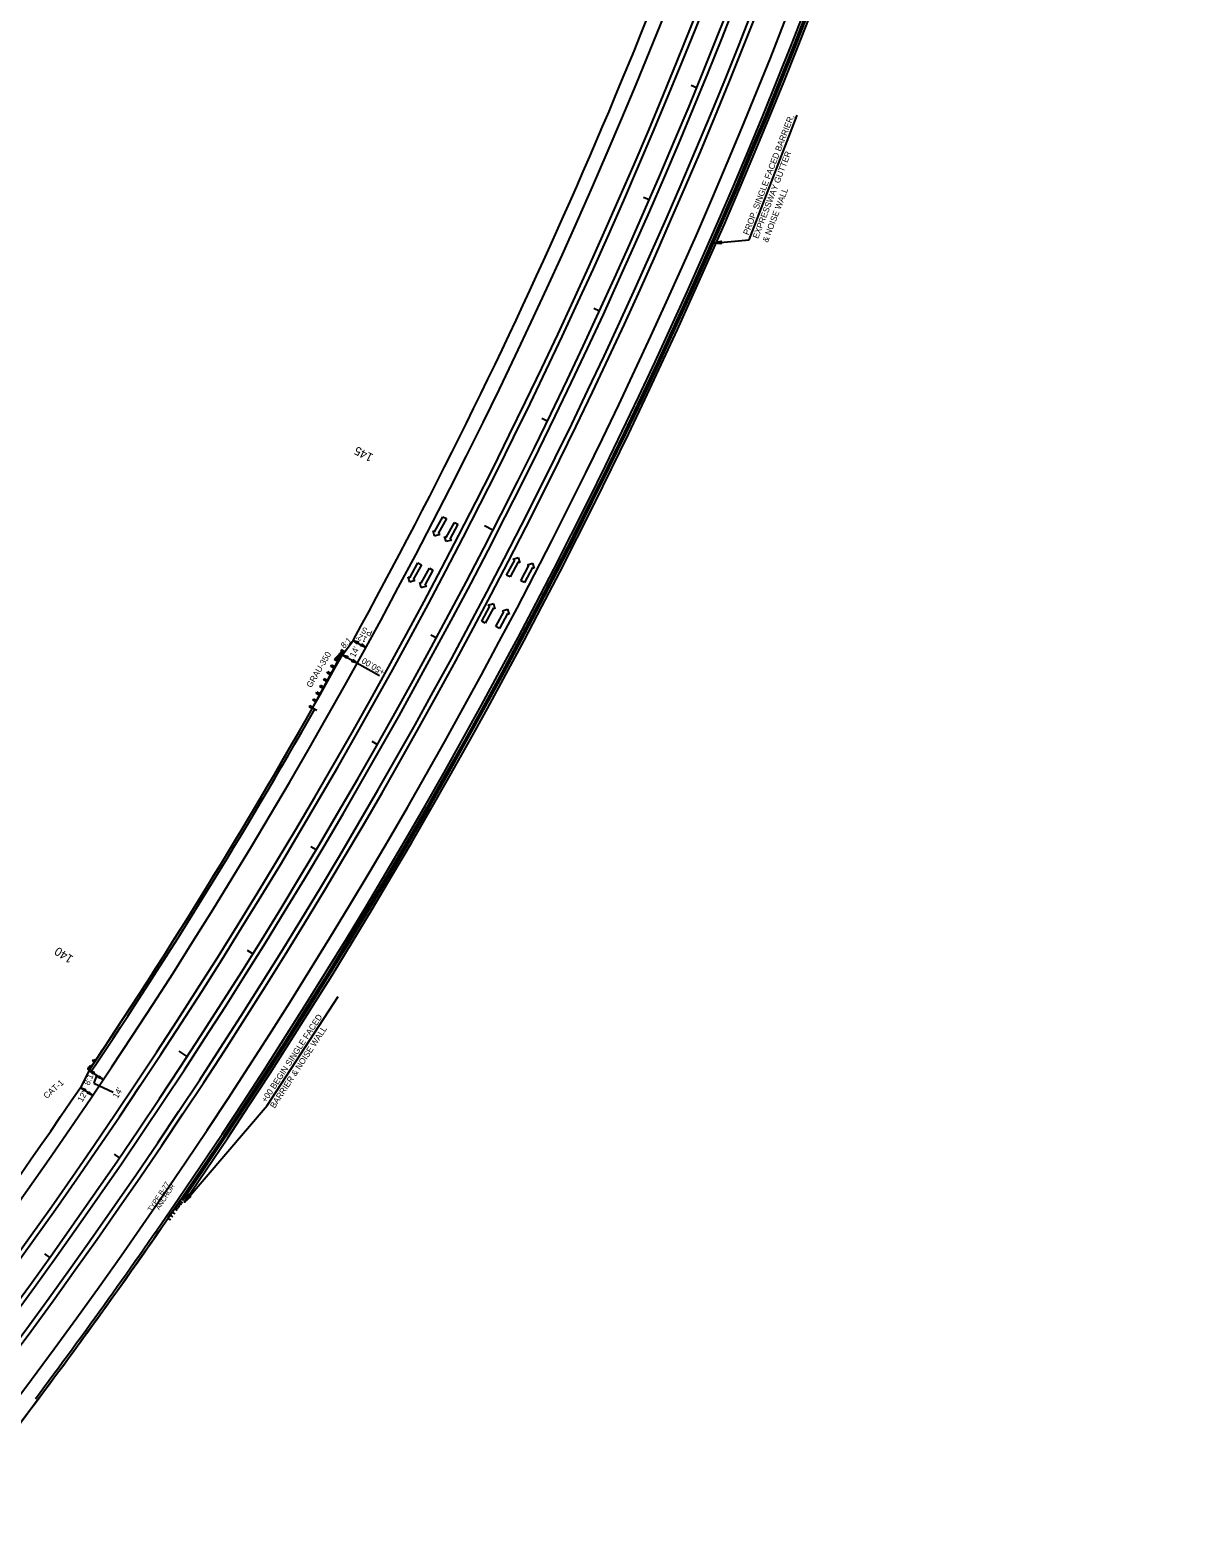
# Model space of a CAD drawing. Extents: x 2389694 to 2405615, y 547005 to 573532.
# Drawn here: x 2399537 to 2400486, y 560982 to 562220 of the extents above; entities that cross this region are included whole.
import ezdxf

# ---------------------------------------------------------------- set-up
doc = ezdxf.new("R2010")
doc.units = 0
for name, color, linetype in [('Old_Level_1', 7, 'Continuous'), ('Old_Level_11', 7, 'Continuous'), ('Prop Cable Guiderail Double Face', 7, 'Continuous'), ('Prop Conc Barrier Precast Reinforced Single Face', 7, 'Continuous'), ('Prop Conc Expressway Gutter', 7, 'Continuous'), ('Prop Dimension Text', 7, 'Continuous'), ('Prop DSN Text', 7, 'Continuous'), ('Prop EOT', 7, 'Continuous'), ('Prop GRAU 350 Approach CELL', 7, 'Continuous'), ('Prop Guardrail', 7, 'Continuous'), ('Prop Horizontal Alignment', 7, 'Continuous'), ('Prop Horizontal Alignment Curve and Spiral Data', 7, 'Continuous'), ('Prop Horizontal Alignment Tick Large', 7, 'Continuous'), ('Prop Horizontal Alignment Tick Small', 7, 'Continuous'), ('Prop Lane Arrow Through CELL', 7, 'Continuous'), ('Prop Noise Wall', 7, 'Continuous'), ('Prop SAU III Approach CELL', 7, 'Continuous')]:
    doc.layers.add(name, color=color, linetype=linetype)

# ---------------------------------------------------------------- blocks, each defined once
blk = doc.blocks.new('TERM')
at = {"layer": 'Old_Level_11'}
blk.add_lwpolyline([(-0.01375, 0.00225), (0, 0), (-0.01375, -0.0025), (-0.012, 0)], close=True, dxfattribs=at)

msp = doc.modelspace()

# ---------------------------------------------------------------- linework, layer by layer
at = {"layer": 'Old_Level_1'}
for p, q in [((2399584.7, 561368.5), (2399585.8, 561368.5)), ((2399585, 561369), (2399585.8, 561370.2)), ((2399587.1, 561369.3), (2399585, 561369)), ((2399586.4, 561368.2), (2399585, 561369)), ((2399586.5, 561368.4), (2399585.6, 561366.9)), ((2399585.8, 561370.2), (2399587.1, 561369.3)), ((2399586.4, 561368.2), (2399585.8, 561370.2)), ((2399586.1, 561369.2), (2399588.8, 561372)), ((2399587.1, 561369.3), (2399586.4, 561368.2)), ((2399590.2, 561374.1), (2399586.5, 561368.4)), ((2399586.5, 561368.4), (2399586.7, 561368.6)), ((2399588, 561373.7), (2399588.8, 561374.9)), ((2399590.2, 561374.1), (2399588, 561373.7)), ((2399589.4, 561372.9), (2399588, 561373.7)), ((2399588.8, 561374.9), (2399590.2, 561374.1)), ((2399589.4, 561372.9), (2399588.8, 561374.9)), ((2399590.2, 561374.1), (2399589.4, 561372.9))]:
    msp.add_line(p, q, dxfattribs=at)
msp.add_ellipse((2399584.8, 561367.5), major_axis=(0.837, -0.534), ratio=0.995379, start_param=2.210226, end_param=6.283185, dxfattribs=at)
at = {"layer": 'Prop Cable Guiderail Double Face'}
msp.add_arc((2395689.3, 563976), 4754, 315.0606, 2.8963, dxfattribs=at)
at = {"layer": 'Prop Conc Barrier Precast Reinforced Single Face'}
msp.add_arc((2395689.3, 563976), 4812.5, 325.6298, 349.7543, dxfattribs=at)
at = {"layer": 'Prop Conc Expressway Gutter'}
for radius, start, end in [(4809, 325.6298, 349.7543), (4691, 326.1794, 330.4523), (4809, 323.2173, 325.6298)]:
    msp.add_arc((2395689.3, 563976), radius, start, end, dxfattribs=at)
at = {"layer": 'Prop DSN Text'}
for p, q in [((2400126.9, 562048.1), (2400166.4, 562150.6)), ((2400097.3, 562045.3), (2400126.9, 562048.1)), ((2399801.8, 561719.2), (2399812.3, 561713.4)), ((2399792.9, 561707.3), (2399823.5, 561690.3)), ((2399731.1, 561337.2), (2399789.5, 561426.8)), ((2399584.9, 561366.1), (2399596.6, 561358.5)), ((2399591.1, 561361.9), (2399588.8, 561355.5)), ((2399588.8, 561355.5), (2399604.8, 561348.2)), ((2399577.9, 561352.1), (2399587.9, 561345.6)), ((2399663.2, 561258), (2399731.1, 561337.2))]:
    msp.add_line(p, q, dxfattribs=at)
for points in [[(2399805.4, 561716.5), (2399801.8, 561719.2), (2399806.2, 561717.9), (2399805.3, 561717.4)], [(2399808.7, 561716.3), (2399812.3, 561713.4), (2399807.9, 561714.9), (2399808.8, 561715.4)], [(2399796.6, 561704.5), (2399792.9, 561707.3), (2399797.3, 561705.9), (2399796.4, 561705.5)], [(2399801.6, 561703.4), (2399805.2, 561700.5), (2399800.8, 561702), (2399801.7, 561702.4)], [(2399588.3, 561363.1), (2399584.9, 561366.1), (2399589.1, 561364.5), (2399588.2, 561364.1)], [(2399593.3, 561361.6), (2399596.6, 561358.5), (2399592.4, 561360.3), (2399593.3, 561360.7)], [(2399581.3, 561349.1), (2399577.9, 561352.1), (2399582.1, 561350.5), (2399581.2, 561350.1)], [(2399584.6, 561348.7), (2399587.9, 561345.6), (2399583.7, 561347.4), (2399584.6, 561347.8)]]:
    msp.add_lwpolyline(points, close=True, dxfattribs=at)
at = {"layer": 'Prop EOT'}
for p, q in [((2399792.9, 561707.3), (2399801.8, 561719.2)), ((2399772, 561661.7), (2399768.5, 561663.6)), ((2399584.9, 561366.1), (2399577.9, 561352.1)), ((2399588.2, 561363.9), (2399584.9, 561366.1))]:
    msp.add_line(p, q, dxfattribs=at)
for radius, start, end in [(4703, 315.0606, 2.8963), (4727, 315.0606, 2.8963), (4731, 315.0606, 2.8963), (4769, 315.0606, 2.8963), (4773, 315.0606, 2.8963), (4797, 315.0606, 2.8963), (4811, 325.6298, 349.7543), (4691, 331.2437, 341.7263), (4689, 326.1794, 331.0634), (4691, 320.3374, 325.9899), (4811, 322.2495, 325.6298)]:
    msp.add_arc((2395689.3, 563976), radius, start, end, dxfattribs=at)
at = {"layer": 'Prop GRAU 350 Approach CELL'}
for p, q in [((2399768.5, 561663.6), (2399792.2, 561707.7)), ((2399786.4, 561703.5), (2399786.9, 561704.4)), ((2399788.2, 561703.7), (2399786.4, 561703.5)), ((2399789.1, 561702), (2399786.4, 561703.5)), ((2399786.9, 561704.4), (2399790.6, 561708)), ((2399789.6, 561702.9), (2399786.9, 561704.4)), ((2399786.9, 561704.4), (2399787.8, 561702.8)), ((2399787.8, 561702.8), (2399788.2, 561703.7)), ((2399787.8, 561702.8), (2399789.6, 561702.9)), ((2399788.2, 561703.7), (2399791.9, 561707.2)), ((2399789.1, 561702), (2399788.2, 561703.7)), ((2399790.6, 561708), (2399791.1, 561708.8)), ((2399790.6, 561708), (2399790.8, 561708.4)), ((2399792.4, 561708.1), (2399790.6, 561708)), ((2399791.9, 561707.2), (2399790.6, 561708)), ((2399792, 561710.1), (2399791, 561708.3)), ((2399791, 561708.3), (2399791.6, 561708)), ((2399792.4, 561708.1), (2399791.1, 561708.8)), ((2399791.1, 561708.8), (2399791.9, 561707.2)), ((2399791.6, 561708), (2399792.1, 561707.8)), ((2399794.4, 561710.1), (2399791.9, 561711.6)), ((2399791.9, 561711.6), (2399792, 561710.1)), ((2399792.1, 561707.8), (2399793.1, 561709.5)), ((2399793.1, 561709.5), (2399794.4, 561710.1)), ((2399777.5, 561686.8), (2399778, 561687.7)), ((2399780.6, 561686.3), (2399778, 561687.7)), ((2399778, 561687.7), (2399778.8, 561686.1)), ((2399780.4, 561692.4), (2399780.9, 561693.3)), ((2399782.2, 561692.6), (2399780.4, 561692.4)), ((2399783.2, 561690.9), (2399780.4, 561692.4)), ((2399783.6, 561691.8), (2399780.9, 561693.3)), ((2399780.9, 561693.3), (2399781.8, 561691.7)), ((2399781.8, 561691.7), (2399782.2, 561692.6)), ((2399781.8, 561691.7), (2399783.6, 561691.8)), ((2399783.2, 561690.9), (2399782.2, 561692.6)), ((2399783.5, 561697.9), (2399784, 561698.8)), ((2399785.3, 561698.1), (2399783.5, 561697.9)), ((2399786.1, 561696.5), (2399783.5, 561697.9)), ((2399786.6, 561697.4), (2399784, 561698.8)), ((2399784, 561698.8), (2399784.8, 561697.2)), ((2399784.8, 561697.2), (2399785.3, 561698.1)), ((2399784.8, 561697.2), (2399786.6, 561697.4)), ((2399786.1, 561696.5), (2399785.3, 561698.1)), ((2399771.5, 561675.7), (2399772, 561676.6)), ((2399773.3, 561675.9), (2399771.5, 561675.7)), ((2399774.2, 561674.3), (2399771.5, 561675.7)), ((2399774.7, 561675.2), (2399772, 561676.6)), ((2399772, 561676.6), (2399772.9, 561675)), ((2399772.9, 561675), (2399773.3, 561675.9)), ((2399772.9, 561675), (2399774.7, 561675.2)), ((2399774.2, 561674.3), (2399773.3, 561675.9)), ((2399774.5, 561681.3), (2399775, 561682.2)), ((2399776.3, 561681.4), (2399774.5, 561681.3)), ((2399777.2, 561679.8), (2399774.5, 561681.3)), ((2399777.7, 561680.7), (2399775, 561682.2)), ((2399775, 561682.2), (2399775.8, 561680.6)), ((2399775.8, 561680.6), (2399776.3, 561681.4)), ((2399775.8, 561680.6), (2399777.7, 561680.7)), ((2399777.2, 561679.8), (2399776.3, 561681.4)), ((2399779.3, 561687), (2399777.5, 561686.8)), ((2399780.2, 561685.4), (2399777.5, 561686.8)), ((2399778.8, 561686.1), (2399779.3, 561687)), ((2399778.8, 561686.1), (2399780.6, 561686.3)), ((2399780.2, 561685.4), (2399779.3, 561687)), ((2399780.2, 561685.4), (2399780.6, 561686.3)), ((2399766.1, 561665.5), (2399765.6, 561664.7)), ((2399765.6, 561664.7), (2399767.4, 561664.8)), ((2399768.2, 561663.2), (2399765.6, 561664.7)), ((2399768.7, 561664.1), (2399766.1, 561665.5)), ((2399766.9, 561663.9), (2399766.1, 561665.5)), ((2399766.9, 561663.9), (2399767.4, 561664.8)), ((2399768.7, 561664.1), (2399766.9, 561663.9)), ((2399767.4, 561664.8), (2399768.2, 561663.2)), ((2399768.2, 561663.2), (2399768.7, 561664.1)), ((2399768.6, 561670.2), (2399769.1, 561671)), ((2399770.4, 561670.3), (2399768.6, 561670.2)), ((2399771.2, 561668.7), (2399768.6, 561670.2)), ((2399771.7, 561669.6), (2399769.1, 561671)), ((2399769.1, 561671), (2399769.9, 561669.5)), ((2399769.9, 561669.5), (2399770.4, 561670.3)), ((2399769.9, 561669.5), (2399771.7, 561669.6)), ((2399771.7, 561669.6), (2399770.4, 561670.3)), ((2399770.4, 561670.3), (2399771.2, 561668.7)), ((2399771.2, 561668.7), (2399771.7, 561669.6))]:
    msp.add_line(p, q, dxfattribs=at)
at = {"layer": 'Prop Guardrail'}
for radius, start, end in [(4689, 326.2959, 330.4523), (4811, 322.8507, 325.4065)]:
    msp.add_arc((2395689.3, 563976), radius, start, end, dxfattribs=at)
at = {"layer": 'Prop Horizontal Alignment'}
msp.add_arc((2395689.3, 563976), 4750, 315.0606, 2.8963, dxfattribs=at)
at = {"layer": 'Prop Horizontal Alignment Tick Large'}
for p, q in [((2399916.6, 561809.7), (2399909.5, 561813.4)), ((2399665.6, 561377.6), (2399658.9, 561382))]:
    msp.add_line(p, q, dxfattribs=at)
at = {"layer": 'Prop Horizontal Alignment Tick Small'}
for p, q in [((2400083.8, 562173), (2400079.2, 562174.9)), ((2400044.9, 562080.9), (2400040.3, 562082.9)), ((2400004, 561989.6), (2399999.5, 561991.7)), ((2399961.2, 561899.2), (2399956.7, 561901.4)), ((2399870, 561721.2), (2399865.6, 561723.6)), ((2399821.6, 561633.7), (2399817.3, 561636.2)), ((2399771.4, 561547.2), (2399767.1, 561549.8)), ((2399719.4, 561461.9), (2399715.1, 561464.5)), ((2399610, 561294.4), (2399605.9, 561297.3)), ((2399552.7, 561212.5), (2399548.6, 561215.4))]:
    msp.add_line(p, q, dxfattribs=at)
at = {"layer": 'Prop Lane Arrow Through CELL'}
for p, q in [((2399868.7, 561808.5), (2399875.4, 561820.8)), ((2399878.3, 561819.2), (2399871.6, 561806.9)), ((2399875.4, 561820.8), (2399878.3, 561819.2)), ((2399878.2, 561803.8), (2399884.9, 561816.1)), ((2399887.8, 561814.6), (2399881.1, 561802.3)), ((2399884.9, 561816.1), (2399887.8, 561814.6)), ((2399868.7, 561804.9), (2399867.4, 561809.2)), ((2399867.4, 561809.2), (2399868.7, 561808.5)), ((2399872.9, 561806.2), (2399868.7, 561804.9)), ((2399871.6, 561806.9), (2399872.9, 561806.2)), ((2399878.2, 561800.3), (2399876.9, 561804.6)), ((2399876.9, 561804.6), (2399878.2, 561803.8)), ((2399882.4, 561801.5), (2399878.2, 561800.3)), ((2399881.1, 561802.3), (2399882.4, 561801.5)), ((2399933.2, 561785.9), (2399937.4, 561787.2)), ((2399937.4, 561787.2), (2399938.7, 561782.9)), ((2399848.2, 561770.7), (2399854.9, 561783)), ((2399857.8, 561781.4), (2399851.1, 561769.1)), ((2399854.9, 561783), (2399857.8, 561781.4)), ((2399857.7, 561766.1), (2399864.4, 561778.4)), ((2399867.3, 561776.8), (2399860.6, 561764.5)), ((2399864.4, 561778.4), (2399867.3, 561776.8)), ((2399927.8, 561772.8), (2399934.5, 561785.2)), ((2399937.4, 561783.6), (2399930.8, 561771.3)), ((2399934.5, 561785.2), (2399933.2, 561785.9)), ((2399938.7, 561782.9), (2399937.4, 561783.6)), ((2399939.5, 561768.2), (2399946.1, 561780.6)), ((2399949, 561779), (2399942.4, 561766.7)), ((2399944.8, 561781.3), (2399949, 561782.6)), ((2399946.1, 561780.6), (2399944.8, 561781.3)), ((2399949, 561782.6), (2399950.3, 561778.3)), ((2399950.3, 561778.3), (2399949, 561779)), ((2399848.2, 561767.1), (2399846.9, 561771.4)), ((2399846.9, 561771.4), (2399848.2, 561770.7)), ((2399852.4, 561768.4), (2399848.2, 561767.1)), ((2399851.1, 561769.1), (2399852.4, 561768.4)), ((2399857.7, 561762.5), (2399856.4, 561766.8)), ((2399856.4, 561766.8), (2399857.7, 561766.1)), ((2399861.9, 561763.8), (2399857.7, 561762.5)), ((2399860.6, 561764.5), (2399861.9, 561763.8)), ((2399930.8, 561771.3), (2399927.8, 561772.8)), ((2399942.4, 561766.7), (2399939.5, 561768.2)), ((2399912.7, 561748.1), (2399916.9, 561749.4)), ((2399916.9, 561749.4), (2399918.2, 561745.1)), ((2399907.4, 561735.1), (2399914, 561747.4)), ((2399916.9, 561745.9), (2399910.3, 561733.5)), ((2399914, 561747.4), (2399912.7, 561748.1)), ((2399918.2, 561745.1), (2399916.9, 561745.9)), ((2399919, 561730.5), (2399925.6, 561742.8)), ((2399928.5, 561741.2), (2399921.9, 561728.9)), ((2399924.3, 561743.5), (2399928.5, 561744.8)), ((2399925.6, 561742.8), (2399924.3, 561743.5)), ((2399928.5, 561744.8), (2399929.8, 561740.5)), ((2399929.8, 561740.5), (2399928.5, 561741.2)), ((2399910.3, 561733.5), (2399907.4, 561735.1)), ((2399921.9, 561728.9), (2399919, 561730.5))]:
    msp.add_line(p, q, dxfattribs=at)
at = {"layer": 'Prop Noise Wall'}
msp.add_arc((2395689.3, 563976), 4814.5, 325.6298, 349.7543, dxfattribs=at)
at = {"layer": 'Prop SAU III Approach CELL'}
for p, q in [((2399660.3, 561260), (2399649.7, 561244.6)), ((2399656.8, 561254.9), (2399658.4, 561253.7)), ((2399657.7, 561256.2), (2399659.3, 561255)), ((2399658.8, 561254.2), (2399658.1, 561253.3)), ((2399658.6, 561257.4), (2399660.2, 561256.3)), ((2399659.6, 561255.5), (2399659, 561254.5)), ((2399659.4, 561258.7), (2399661.1, 561257.6)), ((2399660.5, 561256.8), (2399659.9, 561255.8)), ((2399661.4, 561258.1), (2399660.8, 561257.1)), ((2399649.7, 561244.6), (2399651.3, 561243.4)), ((2399651.7, 561243.9), (2399651, 561243)), ((2399651.5, 561247.2), (2399653.1, 561246)), ((2399653.4, 561246.5), (2399652.8, 561245.5)), ((2399653.2, 561249.7), (2399654.9, 561248.6)), ((2399655.2, 561249.1), (2399654.6, 561248.1)), ((2399655, 561252.3), (2399656.7, 561251.2)), ((2399655.9, 561253.6), (2399657.5, 561252.4)), ((2399657, 561251.6), (2399656.3, 561250.7)), ((2399657.9, 561252.9), (2399657.2, 561252))]:
    msp.add_line(p, q, dxfattribs=at)

# ---------------------------------------------------------------- block references
at = {"layer": 'Prop DSN Text'}
for p, xscale, yscale, rotation in [((2400097.3, 562045.3), 500.00000000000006, 499.99999999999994, -174.66001145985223), ((2399801.8, 561719.2), 5, 5, 151.00237863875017), ((2399801.8, 561719.2), 5, 5, 151.00237863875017), ((2399812.3, 561713.4), 5, 5, -28.997621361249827), ((2399577.9, 561352.1), 4.999999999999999, 5.000000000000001, 146.9595078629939), ((2399577.9, 561352.1), 4.999999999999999, 5.000000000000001, 146.9595078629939), ((2399587.9, 561345.6), 4.999999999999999, 5.000000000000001, -33.040492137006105), ((2399663.2, 561258), 500, 500, -130.590918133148)]:
    msp.add_blockref('TERM', p, dxfattribs=dict(at, xscale=xscale, yscale=yscale, rotation=rotation))

# ---------------------------------------------------------------- texts
at = {"layer": 'Prop Dimension Text'}
for s, p in [('TYPE B-77', (2399636.1, 561249.8)), ('ANCHOR', (2399642.6, 561251.1))]:
    msp.add_text(s, height=4, rotation=57.0183, dxfattribs=at).set_placement(p)
at = {"layer": 'Prop DSN Text'}
for s, rotation, p in [('PROP. SINGLE FACED BARRIER, ', 69.0282, (2400126.4, 562051.7)), ('EXPRESSWAY GUTTER', 69.0282, (2400134.3, 562048.7)), ('& NOISE WALL', 69.0282, (2400142.2, 562045.6)), ("12'", 156.1598, (2399813.8, 561721.6)), ('PS', 156.1598, (2399818.1, 561726.8)), ('8:1', 43, (2399794.3, 561712.2)), ("14'", 64.8276, (2399803.2, 561704.8)), ('GRAU-350', 59.2586, (2399767.3, 561679.9)), ('+50.00', 148.8186, (2399828.4, 561694.6)), ('+00 BEGIN SINGLE FACED ', 56.7057, (2399730.2, 561339.2)), ('BARRIER & NOISE WALL', 56.7057, (2399737.3, 561334.5)), ('CAT-1', 41.061, (2399550.1, 561342.5)), ('8:1', 67.1791, (2399585.1, 561353.3)), ("12'", 60.7847, (2399579.4, 561339.6)), ("14'", 60.7847, (2399608.4, 561342.6))]:
    msp.add_text(s, height=5, rotation=rotation, dxfattribs=at).set_placement(p)
at = {"layer": 'Prop Horizontal Alignment Curve and Spiral Data'}
for s, rotation, p in [('145', 152.8671, (2399818.9, 561871.7)), ('140', 146.836, (2399572.6, 561459.3))]:
    msp.add_text(s, height=7, rotation=rotation, dxfattribs=at).set_placement(p)

doc.saveas('drawing.dxf')
